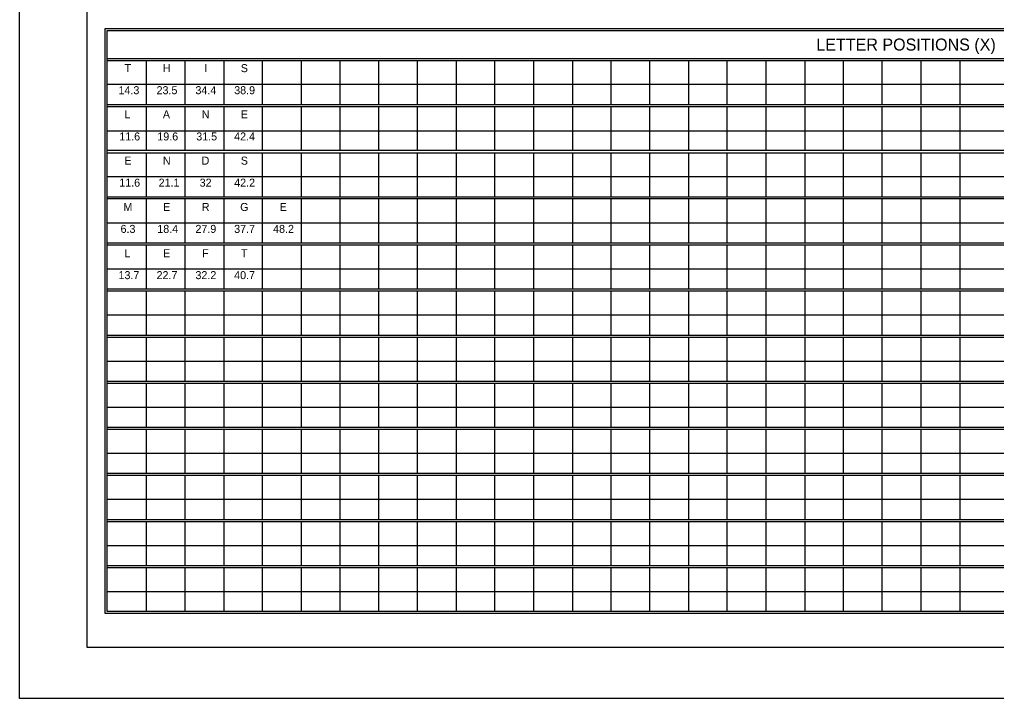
# Model space of a CAD drawing. Extents: x 1806251 to 1809821, y 414895 to 422886.
# Drawn here: x 1809672.13 to 1809679.34, y 414955.97 to 414960.98 of the extents above; entities that cross this region are included whole.
import ezdxf

# ---------------------------------------------------------------- set-up
doc = ezdxf.new("R2010")
doc.units = 0
doc.layers.add('GSSHT', color=7, linetype='Continuous')

msp = doc.modelspace()

# ---------------------------------------------------------------- linework, layer by layer
at = {"layer": 'GSSHT'}
for p, q in [((1809672.1349, 414955.9725), (1809672.1349, 414964.2262)), ((1809672.7816, 414960.6885), (1809684.4905, 414960.6885)), ((1809672.7816, 414960.6737), (1809684.4905, 414960.6737)), ((1809673.0681, 414960.6737), (1809673.0681, 414960.3489)), ((1809673.3545, 414960.6737), (1809673.3545, 414960.3489)), ((1809673.641, 414960.6737), (1809673.641, 414960.3489)), ((1809673.9245, 414960.6737), (1809673.9245, 414960.3489)), ((1809674.2109, 414960.6737), (1809674.2109, 414960.3489)), ((1809674.4973, 414960.6737), (1809674.4973, 414960.3489)), ((1809674.7808, 414960.6737), (1809674.7808, 414960.3489)), ((1809675.0673, 414960.6737), (1809675.0673, 414960.3489)), ((1809675.3537, 414960.6737), (1809675.3537, 414960.3489)), ((1809675.6372, 414960.6737), (1809675.6372, 414960.3489)), ((1809675.9237, 414960.6737), (1809675.9237, 414960.3489)), ((1809676.2101, 414960.6737), (1809676.2101, 414960.3489)), ((1809676.4936, 414960.6737), (1809676.4936, 414960.3489)), ((1809676.7801, 414960.6737), (1809676.7801, 414960.3489)), ((1809677.0665, 414960.6737), (1809677.0665, 414960.3489)), ((1809677.35, 414960.6737), (1809677.35, 414960.3489)), ((1809677.6364, 414960.6737), (1809677.6364, 414960.3489)), ((1809677.9229, 414960.6737), (1809677.9229, 414960.3489)), ((1809678.2064, 414960.6737), (1809678.2064, 414960.3489)), ((1809678.4928, 414960.6737), (1809678.4928, 414960.3489)), ((1809678.7793, 414960.6737), (1809678.7793, 414960.3489)), ((1809679.0657, 414960.6737), (1809679.0657, 414960.3489)), ((1809672.7816, 414960.4995), (1809683.6311, 414960.4995)), ((1809672.7816, 414960.3489), (1809684.4905, 414960.3489)), ((1809672.7816, 414960.3341), (1809684.4905, 414960.3341)), ((1809673.0681, 414960.3341), (1809673.0681, 414960.0122)), ((1809673.3545, 414960.3341), (1809673.3545, 414960.0122)), ((1809673.641, 414960.3341), (1809673.641, 414960.0122)), ((1809673.9245, 414960.3341), (1809673.9245, 414960.0122)), ((1809674.2109, 414960.3341), (1809674.2109, 414960.0122)), ((1809674.4973, 414960.3341), (1809674.4973, 414960.0122)), ((1809674.7808, 414960.3341), (1809674.7808, 414960.0122)), ((1809675.0673, 414960.3341), (1809675.0673, 414960.0122)), ((1809675.3537, 414960.3341), (1809675.3537, 414960.0122)), ((1809675.6372, 414960.3341), (1809675.6372, 414960.0122)), ((1809675.9237, 414960.3341), (1809675.9237, 414960.0122)), ((1809676.2101, 414960.3341), (1809676.2101, 414960.0122)), ((1809676.4936, 414960.3341), (1809676.4936, 414960.0122)), ((1809676.7801, 414960.3341), (1809676.7801, 414960.0122)), ((1809677.0665, 414960.3341), (1809677.0665, 414960.0122)), ((1809677.35, 414960.3341), (1809677.35, 414960.0122)), ((1809677.6364, 414960.3341), (1809677.6364, 414960.0122)), ((1809677.9229, 414960.3341), (1809677.9229, 414960.0122)), ((1809678.2064, 414960.3341), (1809678.2064, 414960.0122)), ((1809678.4928, 414960.3341), (1809678.4928, 414960.0122)), ((1809678.7793, 414960.3341), (1809678.7793, 414960.0122)), ((1809679.0657, 414960.3341), (1809679.0657, 414960.0122)), ((1809672.7816, 414960.1569), (1809683.6311, 414960.1569)), ((1809672.7816, 414960.0122), (1809684.4905, 414960.0122)), ((1809672.7816, 414959.9945), (1809684.4905, 414959.9945)), ((1809673.0681, 414959.9945), (1809673.0681, 414959.6697)), ((1809673.3545, 414959.9945), (1809673.3545, 414959.6697)), ((1809673.641, 414959.9945), (1809673.641, 414959.6697)), ((1809673.9245, 414959.9945), (1809673.9245, 414959.6697)), ((1809674.2109, 414959.9945), (1809674.2109, 414959.6697)), ((1809674.4973, 414959.9945), (1809674.4973, 414959.6697)), ((1809674.7808, 414959.9945), (1809674.7808, 414959.6697)), ((1809675.0673, 414959.9945), (1809675.0673, 414959.6697)), ((1809675.3537, 414959.9945), (1809675.3537, 414959.6697)), ((1809675.6372, 414959.9945), (1809675.6372, 414959.6697)), ((1809675.9237, 414959.9945), (1809675.9237, 414959.6697)), ((1809676.2101, 414959.9945), (1809676.2101, 414959.6697)), ((1809676.4936, 414959.9945), (1809676.4936, 414959.6697)), ((1809676.7801, 414959.9945), (1809676.7801, 414959.6697)), ((1809677.0665, 414959.9945), (1809677.0665, 414959.6697)), ((1809677.35, 414959.9945), (1809677.35, 414959.6697)), ((1809677.6364, 414959.9945), (1809677.6364, 414959.6697)), ((1809677.9229, 414959.9945), (1809677.9229, 414959.6697)), ((1809678.2064, 414959.9945), (1809678.2064, 414959.6697)), ((1809678.4928, 414959.9945), (1809678.4928, 414959.6697)), ((1809678.7793, 414959.9945), (1809678.7793, 414959.6697)), ((1809679.0657, 414959.9945), (1809679.0657, 414959.6697)), ((1809672.7816, 414959.8203), (1809683.6311, 414959.8203)), ((1809672.7816, 414959.6697), (1809684.4905, 414959.6697)), ((1809672.7816, 414959.6579), (1809684.4905, 414959.6579)), ((1809673.0681, 414959.6579), (1809673.0681, 414959.3301)), ((1809673.3545, 414959.6579), (1809673.3545, 414959.3301)), ((1809673.641, 414959.6579), (1809673.641, 414959.3301)), ((1809673.9245, 414959.6579), (1809673.9245, 414959.3301)), ((1809674.2109, 414959.6579), (1809674.2109, 414959.3301)), ((1809674.4973, 414959.6579), (1809674.4973, 414959.3301)), ((1809674.7808, 414959.6579), (1809674.7808, 414959.3301)), ((1809675.0673, 414959.6579), (1809675.0673, 414959.3301)), ((1809675.3537, 414959.6579), (1809675.3537, 414959.3301)), ((1809675.6372, 414959.6579), (1809675.6372, 414959.3301)), ((1809675.9237, 414959.6579), (1809675.9237, 414959.3301)), ((1809676.2101, 414959.6579), (1809676.2101, 414959.3301)), ((1809676.4936, 414959.6579), (1809676.4936, 414959.3301)), ((1809676.7801, 414959.6579), (1809676.7801, 414959.3301)), ((1809677.0665, 414959.6579), (1809677.0665, 414959.3301)), ((1809677.35, 414959.6579), (1809677.35, 414959.3301)), ((1809677.6364, 414959.6579), (1809677.6364, 414959.3301)), ((1809677.9229, 414959.6579), (1809677.9229, 414959.3301)), ((1809678.2064, 414959.6579), (1809678.2064, 414959.3301)), ((1809678.4928, 414959.6579), (1809678.4928, 414959.3301)), ((1809678.7793, 414959.6579), (1809678.7793, 414959.3301)), ((1809679.0657, 414959.6579), (1809679.0657, 414959.3301)), ((1809672.7816, 414959.4777), (1809683.6311, 414959.4777)), ((1809672.7816, 414959.3301), (1809684.4905, 414959.3301)), ((1809672.7816, 414959.3153), (1809684.4905, 414959.3153)), ((1809673.0681, 414959.3153), (1809673.0681, 414958.9905)), ((1809673.3545, 414959.3153), (1809673.3545, 414958.9905)), ((1809673.641, 414959.3153), (1809673.641, 414958.9905)), ((1809673.9245, 414959.3153), (1809673.9245, 414958.9905)), ((1809674.2109, 414959.3153), (1809674.2109, 414958.9905)), ((1809674.4973, 414959.3153), (1809674.4973, 414958.9905)), ((1809674.7808, 414959.3153), (1809674.7808, 414958.9905)), ((1809675.0673, 414959.3153), (1809675.0673, 414958.9905)), ((1809675.3537, 414959.3153), (1809675.3537, 414958.9905)), ((1809675.6372, 414959.3153), (1809675.6372, 414958.9905)), ((1809675.9237, 414959.3153), (1809675.9237, 414958.9905)), ((1809676.2101, 414959.3153), (1809676.2101, 414958.9905)), ((1809676.4936, 414959.3153), (1809676.4936, 414958.9905)), ((1809676.7801, 414959.3153), (1809676.7801, 414958.9905)), ((1809677.0665, 414959.3153), (1809677.0665, 414958.9905)), ((1809677.35, 414959.3153), (1809677.35, 414958.9905)), ((1809677.6364, 414959.3153), (1809677.6364, 414958.9905)), ((1809677.9229, 414959.3153), (1809677.9229, 414958.9905)), ((1809678.2064, 414959.3153), (1809678.2064, 414958.9905)), ((1809678.4928, 414959.3153), (1809678.4928, 414958.9905)), ((1809678.7793, 414959.3153), (1809678.7793, 414958.9905)), ((1809679.0657, 414959.3153), (1809679.0657, 414958.9905)), ((1809672.7816, 414959.1381), (1809683.6311, 414959.1381)), ((1809672.7816, 414958.9905), (1809684.4905, 414958.9905)), ((1809672.7816, 414958.9757), (1809684.4905, 414958.9757)), ((1809673.0681, 414958.9757), (1809673.0681, 414958.6509)), ((1809673.3545, 414958.9757), (1809673.3545, 414958.6509)), ((1809673.641, 414958.9757), (1809673.641, 414958.6509)), ((1809673.9245, 414958.9757), (1809673.9245, 414958.6509)), ((1809674.2109, 414958.9757), (1809674.2109, 414958.6509)), ((1809674.4973, 414958.9757), (1809674.4973, 414958.6509)), ((1809674.7808, 414958.9757), (1809674.7808, 414958.6509)), ((1809675.0673, 414958.9757), (1809675.0673, 414958.6509)), ((1809675.3537, 414958.9757), (1809675.3537, 414958.6509)), ((1809675.6372, 414958.9757), (1809675.6372, 414958.6509)), ((1809675.9237, 414958.9757), (1809675.9237, 414958.6509)), ((1809676.2101, 414958.9757), (1809676.2101, 414958.6509)), ((1809676.4936, 414958.9757), (1809676.4936, 414958.6509)), ((1809676.7801, 414958.9757), (1809676.7801, 414958.6509)), ((1809677.0665, 414958.9757), (1809677.0665, 414958.6509)), ((1809677.35, 414958.9757), (1809677.35, 414958.6509)), ((1809677.6364, 414958.9757), (1809677.6364, 414958.6509)), ((1809677.9229, 414958.9757), (1809677.9229, 414958.6509)), ((1809678.2064, 414958.9757), (1809678.2064, 414958.6509)), ((1809678.4928, 414958.9757), (1809678.4928, 414958.6509)), ((1809678.7793, 414958.9757), (1809678.7793, 414958.6509)), ((1809679.0657, 414958.9757), (1809679.0657, 414958.6509)), ((1809672.7816, 414958.7985), (1809683.6311, 414958.7985)), ((1809672.7816, 414958.6509), (1809684.4905, 414958.6509)), ((1809672.7816, 414958.6361), (1809684.4905, 414958.6361)), ((1809673.0681, 414958.6361), (1809673.0681, 414958.3113)), ((1809673.3545, 414958.6361), (1809673.3545, 414958.3113)), ((1809673.641, 414958.6361), (1809673.641, 414958.3113)), ((1809673.9245, 414958.6361), (1809673.9245, 414958.3113)), ((1809674.2109, 414958.6361), (1809674.2109, 414958.3113)), ((1809674.4973, 414958.6361), (1809674.4973, 414958.3113)), ((1809674.7808, 414958.6361), (1809674.7808, 414958.3113)), ((1809675.0673, 414958.6361), (1809675.0673, 414958.3113)), ((1809675.3537, 414958.6361), (1809675.3537, 414958.3113)), ((1809675.6372, 414958.6361), (1809675.6372, 414958.3113)), ((1809675.9237, 414958.6361), (1809675.9237, 414958.3113)), ((1809676.2101, 414958.6361), (1809676.2101, 414958.3113)), ((1809676.4936, 414958.6361), (1809676.4936, 414958.3113)), ((1809676.7801, 414958.6361), (1809676.7801, 414958.3113)), ((1809677.0665, 414958.6361), (1809677.0665, 414958.3113)), ((1809677.35, 414958.6361), (1809677.35, 414958.3113)), ((1809677.6364, 414958.6361), (1809677.6364, 414958.3113)), ((1809677.9229, 414958.6361), (1809677.9229, 414958.3113)), ((1809678.2064, 414958.6361), (1809678.2064, 414958.3113)), ((1809678.4928, 414958.6361), (1809678.4928, 414958.3113)), ((1809678.7793, 414958.6361), (1809678.7793, 414958.3113)), ((1809679.0657, 414958.6361), (1809679.0657, 414958.3113)), ((1809672.7816, 414958.4589), (1809683.6311, 414958.4589)), ((1809672.7816, 414958.3113), (1809684.4905, 414958.3113)), ((1809672.7816, 414958.2965), (1809684.4905, 414958.2965)), ((1809673.0681, 414958.2965), (1809673.0681, 414957.9717)), ((1809673.3545, 414958.2965), (1809673.3545, 414957.9717)), ((1809673.641, 414958.2965), (1809673.641, 414957.9717)), ((1809673.9245, 414958.2965), (1809673.9245, 414957.9717)), ((1809674.2109, 414958.2965), (1809674.2109, 414957.9717)), ((1809674.4973, 414958.2965), (1809674.4973, 414957.9717)), ((1809674.7808, 414958.2965), (1809674.7808, 414957.9717)), ((1809675.0673, 414958.2965), (1809675.0673, 414957.9717)), ((1809675.3537, 414958.2965), (1809675.3537, 414957.9717)), ((1809675.6372, 414958.2965), (1809675.6372, 414957.9717)), ((1809675.9237, 414958.2965), (1809675.9237, 414957.9717)), ((1809676.2101, 414958.2965), (1809676.2101, 414957.9717)), ((1809676.4936, 414958.2965), (1809676.4936, 414957.9717)), ((1809676.7801, 414958.2965), (1809676.7801, 414957.9717)), ((1809677.0665, 414958.2965), (1809677.0665, 414957.9717)), ((1809677.35, 414958.2965), (1809677.35, 414957.9717)), ((1809677.6364, 414958.2965), (1809677.6364, 414957.9717)), ((1809677.9229, 414958.2965), (1809677.9229, 414957.9717)), ((1809678.2064, 414958.2965), (1809678.2064, 414957.9717)), ((1809678.4928, 414958.2965), (1809678.4928, 414957.9717)), ((1809678.7793, 414958.2965), (1809678.7793, 414957.9717)), ((1809679.0657, 414958.2965), (1809679.0657, 414957.9717)), ((1809672.7816, 414958.1193), (1809683.6311, 414958.1193)), ((1809672.7816, 414957.9717), (1809684.4905, 414957.9717)), ((1809672.7816, 414957.9569), (1809684.4905, 414957.9569)), ((1809673.0681, 414957.9569), (1809673.0681, 414957.6321)), ((1809673.3545, 414957.9569), (1809673.3545, 414957.6321)), ((1809673.641, 414957.9569), (1809673.641, 414957.6321)), ((1809673.9245, 414957.9569), (1809673.9245, 414957.6321)), ((1809674.2109, 414957.9569), (1809674.2109, 414957.6321)), ((1809674.4973, 414957.9569), (1809674.4973, 414957.6321)), ((1809674.7808, 414957.9569), (1809674.7808, 414957.6321)), ((1809675.0673, 414957.9569), (1809675.0673, 414957.6321)), ((1809675.3537, 414957.9569), (1809675.3537, 414957.6321)), ((1809675.6372, 414957.9569), (1809675.6372, 414957.6321)), ((1809675.9237, 414957.9569), (1809675.9237, 414957.6321)), ((1809676.2101, 414957.9569), (1809676.2101, 414957.6321)), ((1809676.4936, 414957.9569), (1809676.4936, 414957.6321)), ((1809676.7801, 414957.9569), (1809676.7801, 414957.6321)), ((1809677.0665, 414957.9569), (1809677.0665, 414957.6321)), ((1809677.35, 414957.9569), (1809677.35, 414957.6321)), ((1809677.6364, 414957.9569), (1809677.6364, 414957.6321)), ((1809677.9229, 414957.9569), (1809677.9229, 414957.6321)), ((1809678.2064, 414957.9569), (1809678.2064, 414957.6321)), ((1809678.4928, 414957.9569), (1809678.4928, 414957.6321)), ((1809678.7793, 414957.9569), (1809678.7793, 414957.6321)), ((1809679.0657, 414957.9569), (1809679.0657, 414957.6321)), ((1809672.7816, 414957.7797), (1809683.6311, 414957.7797)), ((1809672.7816, 414957.6321), (1809684.4905, 414957.6321)), ((1809672.7816, 414957.6173), (1809684.4905, 414957.6173)), ((1809673.0681, 414957.6173), (1809673.0681, 414957.2925)), ((1809673.3545, 414957.6173), (1809673.3545, 414957.2925)), ((1809673.641, 414957.6173), (1809673.641, 414957.2925)), ((1809673.9245, 414957.6173), (1809673.9245, 414957.2925)), ((1809674.2109, 414957.6173), (1809674.2109, 414957.2925)), ((1809674.4973, 414957.6173), (1809674.4973, 414957.2925)), ((1809674.7808, 414957.6173), (1809674.7808, 414957.2925)), ((1809675.0673, 414957.6173), (1809675.0673, 414957.2925)), ((1809675.3537, 414957.6173), (1809675.3537, 414957.2925)), ((1809675.6372, 414957.6173), (1809675.6372, 414957.2925)), ((1809675.9237, 414957.6173), (1809675.9237, 414957.2925)), ((1809676.2101, 414957.6173), (1809676.2101, 414957.2925)), ((1809676.4936, 414957.6173), (1809676.4936, 414957.2925)), ((1809676.7801, 414957.6173), (1809676.7801, 414957.2925)), ((1809677.0665, 414957.6173), (1809677.0665, 414957.2925)), ((1809677.35, 414957.6173), (1809677.35, 414957.2925)), ((1809677.6364, 414957.6173), (1809677.6364, 414957.2925)), ((1809677.9229, 414957.6173), (1809677.9229, 414957.2925)), ((1809678.2064, 414957.6173), (1809678.2064, 414957.2925)), ((1809678.4928, 414957.6173), (1809678.4928, 414957.2925)), ((1809678.7793, 414957.6173), (1809678.7793, 414957.2925)), ((1809679.0657, 414957.6173), (1809679.0657, 414957.2925)), ((1809672.7816, 414957.4401), (1809683.6311, 414957.4401)), ((1809672.7816, 414957.2925), (1809684.4905, 414957.2925)), ((1809672.7816, 414957.2777), (1809684.4905, 414957.2777)), ((1809673.0681, 414957.2777), (1809673.0681, 414956.9529)), ((1809673.3545, 414957.2777), (1809673.3545, 414956.9529)), ((1809673.641, 414957.2777), (1809673.641, 414956.9529)), ((1809673.9245, 414957.2777), (1809673.9245, 414956.9529)), ((1809674.2109, 414957.2777), (1809674.2109, 414956.9529)), ((1809674.4973, 414957.2777), (1809674.4973, 414956.9529)), ((1809674.7808, 414957.2777), (1809674.7808, 414956.9529)), ((1809675.0673, 414957.2777), (1809675.0673, 414956.9529)), ((1809675.3537, 414957.2777), (1809675.3537, 414956.9529)), ((1809675.6372, 414957.2777), (1809675.6372, 414956.9529)), ((1809675.9237, 414957.2777), (1809675.9237, 414956.9529)), ((1809676.2101, 414957.2777), (1809676.2101, 414956.9529)), ((1809676.4936, 414957.2777), (1809676.4936, 414956.9529)), ((1809676.7801, 414957.2777), (1809676.7801, 414956.9529)), ((1809677.0665, 414957.2777), (1809677.0665, 414956.9529)), ((1809677.35, 414957.2777), (1809677.35, 414956.9529)), ((1809677.6364, 414957.2777), (1809677.6364, 414956.9529)), ((1809677.9229, 414957.2777), (1809677.9229, 414956.9529)), ((1809678.2064, 414957.2777), (1809678.2064, 414956.9529)), ((1809678.4928, 414957.2777), (1809678.4928, 414956.9529)), ((1809678.7793, 414957.2777), (1809678.7793, 414956.9529)), ((1809679.0657, 414957.2777), (1809679.0657, 414956.9529)), ((1809672.7816, 414957.1005), (1809683.6311, 414957.1005)), ((1809672.7816, 414956.9529), (1809684.4905, 414956.9529)), ((1809672.7816, 414956.9381), (1809684.4905, 414956.9381)), ((1809673.0681, 414956.9381), (1809673.0681, 414956.6133)), ((1809673.3545, 414956.9381), (1809673.3545, 414956.6133)), ((1809673.641, 414956.9381), (1809673.641, 414956.6133)), ((1809673.9245, 414956.9381), (1809673.9245, 414956.6133)), ((1809674.2109, 414956.9381), (1809674.2109, 414956.6133)), ((1809674.4973, 414956.9381), (1809674.4973, 414956.6133)), ((1809674.7808, 414956.9381), (1809674.7808, 414956.6133)), ((1809675.0673, 414956.9381), (1809675.0673, 414956.6133)), ((1809675.3537, 414956.9381), (1809675.3537, 414956.6133)), ((1809675.6372, 414956.9381), (1809675.6372, 414956.6133)), ((1809675.9237, 414956.9381), (1809675.9237, 414956.6133)), ((1809676.2101, 414956.9381), (1809676.2101, 414956.6133)), ((1809676.4936, 414956.9381), (1809676.4936, 414956.6133)), ((1809676.7801, 414956.9381), (1809676.7801, 414956.6133)), ((1809677.0665, 414956.9381), (1809677.0665, 414956.6133)), ((1809677.35, 414956.9381), (1809677.35, 414956.6133)), ((1809677.6364, 414956.9381), (1809677.6364, 414956.6133)), ((1809677.9229, 414956.9381), (1809677.9229, 414956.6133)), ((1809678.2064, 414956.9381), (1809678.2064, 414956.6133)), ((1809678.4928, 414956.9381), (1809678.4928, 414956.6133)), ((1809678.7793, 414956.9381), (1809678.7793, 414956.6133)), ((1809679.0657, 414956.9381), (1809679.0657, 414956.6133)), ((1809672.7816, 414956.7609), (1809683.6311, 414956.7609)), ((1809684.8891, 414955.9725), (1809672.1349, 414955.9725))]:
    msp.add_line(p, q, dxfattribs=at)
for points in [[(1809672.634, 414963.8512), (1809684.6381, 414963.8512), (1809684.6381, 414956.3475), (1809672.634, 414956.3475)], [(1809672.7669, 414960.91), (1809684.5052, 414960.91), (1809684.5052, 414956.5985), (1809672.7669, 414956.5985)], [(1809672.7816, 414960.8952), (1809684.4905, 414960.8952), (1809684.4905, 414956.6133), (1809672.7816, 414956.6133)]]:
    msp.add_lwpolyline(points, close=True, dxfattribs=at)

# ---------------------------------------------------------------- texts
for s, height, p in [('LETTER POSITIONS (X)', 0.088592, (1809678.0085, 414960.7475)), ('T', 0.059, (1809672.9091, 414960.5883)), ('H', 0.059, (1809673.1916, 414960.5883)), ('I', 0.059, (1809673.4961, 414960.5883)), ('S', 0.059, (1809673.7661, 414960.5883)), ('14.3', 0.05903, (1809672.8646, 414960.4257)), ('23.5', 0.05903, (1809673.1451, 414960.4257)), ('34.4', 0.05903, (1809673.4316, 414960.4257)), ('38.9', 0.05903, (1809673.7176, 414960.4257)), ('L', 0.059, (1809672.9091, 414960.2476)), ('A', 0.059, (1809673.1916, 414960.2476)), ('N', 0.059, (1809673.4781, 414960.2476)), ('E', 0.059, (1809673.7661, 414960.2476)), ('11.6', 0.05903, (1809672.8701, 414960.0849)), ('19.6', 0.05903, (1809673.1506, 414960.0849)), ('31.5', 0.05903, (1809673.4376, 414960.0849)), ('42.4', 0.05903, (1809673.7171, 414960.0849)), ('E', 0.059, (1809672.9076, 414959.9068)), ('N', 0.059, (1809673.1916, 414959.9068)), ('D', 0.059, (1809673.4771, 414959.9068)), ('S', 0.059, (1809673.7661, 414959.9068)), ('11.6', 0.05903, (1809672.8701, 414959.7442)), ('21.1', 0.05903, (1809673.1601, 414959.7442)), ('32', 0.05903, (1809673.4626, 414959.7442)), ('42.2', 0.05903, (1809673.7176, 414959.7442)), ('M', 0.059, (1809672.9006, 414959.5651)), ('E', 0.059, (1809673.1936, 414959.5651)), ('R', 0.059, (1809673.4786, 414959.5651)), ('G', 0.059, (1809673.7616, 414959.5651)), ('E', 0.059, (1809674.0526, 414959.5651)), ('6.3', 0.05903, (1809672.8796, 414959.4035)), ('18.4', 0.05903, (1809673.1506, 414959.4035)), ('27.9', 0.05903, (1809673.4316, 414959.4035)), ('37.7', 0.05903, (1809673.7171, 414959.4035)), ('48.2', 0.05903, (1809674.0041, 414959.4035)), ('L', 0.059, (1809672.9091, 414959.2244)), ('E', 0.059, (1809673.1936, 414959.2244)), ('F', 0.059, (1809673.4811, 414959.2244)), ('T', 0.059, (1809673.7676, 414959.2244)), ('13.7', 0.05903, (1809672.8646, 414959.0627)), ('22.7', 0.05903, (1809673.1451, 414959.0627)), ('32.2', 0.05903, (1809673.4316, 414959.0627)), ('40.7', 0.05903, (1809673.7171, 414959.0627))]:
    msp.add_text(s, height=height, dxfattribs=at).set_placement(p)

doc.saveas('drawing.dxf')
